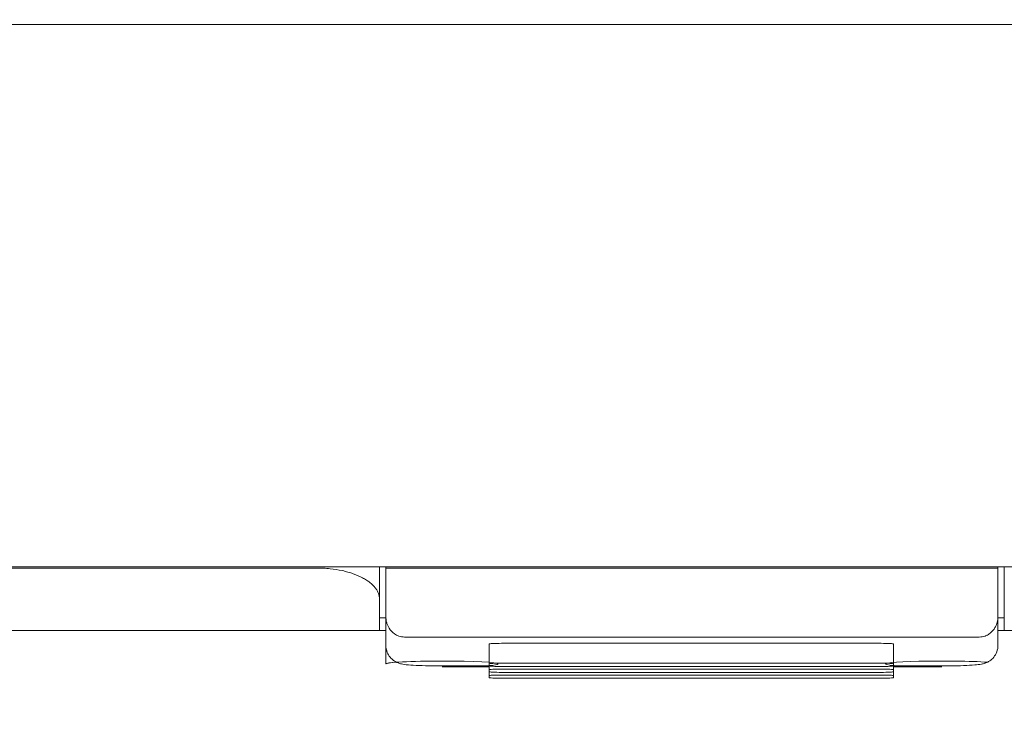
# Model space of a CAD drawing. Header units: millimetres. Extents: x -1114 to 1396, y -630 to 631.
# Tile 588 of 656: x 384 to 400, y 112 to 123. Entities that reach past the tile are written whole.
import ezdxf

# ---------------------------------------------------------------- set-up
doc = ezdxf.new("R2010")
doc.units = ezdxf.units.MM
doc.header["$MEASUREMENT"] = 0

msp = doc.modelspace()

# ---------------------------------------------------------------- linework, layer by layer
at = {"lineweight": 18}
for points, knots in [([(1038.9843, -629.7647), (1038.9843, -629.7647), (-1111.4882, -629.7647), (-1111.4882, -629.7647), (-1111.4882, -629.7647), (-1111.4882, -629.7647), (-1111.4882, 630.7883), (-1111.4882, 630.7883), (-1111.4882, 630.7883), (-1111.4882, 630.7883), (1038.9843, 630.7883), (1038.9843, 630.7883)], [0, 0, 0, 0, 0.3333333, 0.3333333, 0.3333333, 0.3333333, 0.6666667, 0.6666667, 0.6666667, 0.6666667, 1, 1, 1, 1]), ([(388.6649, 113.8846), (385.4698, 113.8846), (382.273, 113.8846), (379.0739, 113.8846), (379.0739, 113.8846), (378.674, 113.8846), (378.2741, 113.8846), (377.8741, 113.8846), (377.8741, 113.8846), (377.4742, 113.8846), (377.0733, 113.8846), (376.676, 113.8846), (376.676, 113.8846), (376.2788, 113.8846), (375.8856, 113.8846), (375.5023, 113.8846), (375.5023, 113.8846), (375.1189, 113.8846), (374.747, 113.8846), (374.3865, 113.8846), (374.3865, 113.8846), (373.6655, 113.8846), (372.9816, 113.8846), (372.2766, 113.8846), (372.2766, 113.8846), (371.5717, 113.8846), (370.8534, 113.8846), (370.147, 113.8846)], [0, 0, 0, 0, 0.1428571, 0.1428571, 0.1428571, 0.1428571, 0.2857143, 0.2857143, 0.2857143, 0.2857143, 0.4285714, 0.4285714, 0.4285714, 0.4285714, 0.5714286, 0.5714286, 0.5714286, 0.5714286, 0.7142857, 0.7142857, 0.7142857, 0.7142857, 0.8571429, 0.8571429, 0.8571429, 0.8571429, 1, 1, 1, 1]), ([(389.6649, 113.3846), (389.6649, 113.4159), (389.659, 113.4468), (389.6476, 113.4772), (389.6476, 113.4772), (389.6418, 113.4924), (389.6347, 113.5075), (389.6261, 113.5225), (389.6261, 113.5225), (389.6175, 113.5375), (389.6074, 113.5524), (389.5958, 113.5672), (389.5958, 113.5672), (389.5727, 113.5967), (389.5441, 113.6249), (389.5102, 113.6517), (389.5102, 113.6517), (389.4933, 113.6651), (389.475, 113.6782), (389.4553, 113.6909), (389.4553, 113.6909), (389.4356, 113.7036), (389.4144, 113.716), (389.3918, 113.7279), (389.3918, 113.7279), (389.3466, 113.7519), (389.2971, 113.7734), (389.2431, 113.7925), (389.2431, 113.7925), (389.2161, 113.8021), (389.188, 113.8111), (389.1588, 113.8194), (389.1588, 113.8194), (389.1441, 113.8235), (389.1292, 113.8275), (389.114, 113.8314), (389.114, 113.8314), (389.0987, 113.8352), (389.0832, 113.8389), (389.0675, 113.8423), (389.0675, 113.8423), (389.0049, 113.8561), (388.94, 113.8666), (388.8726, 113.8737), (388.8726, 113.8737), (388.839, 113.8773), (388.8047, 113.88), (388.7699, 113.8819), (388.7699, 113.8819), (388.735, 113.8837), (388.7, 113.8846), (388.6649, 113.8846)], [0, 0, 0, 0, 0.0769231, 0.0769231, 0.0769231, 0.0769231, 0.1538462, 0.1538462, 0.1538462, 0.1538462, 0.2307692, 0.2307692, 0.2307692, 0.2307692, 0.3076923, 0.3076923, 0.3076923, 0.3076923, 0.3846154, 0.3846154, 0.3846154, 0.3846154, 0.4615385, 0.4615385, 0.4615385, 0.4615385, 0.5384615, 0.5384615, 0.5384615, 0.5384615, 0.6153846, 0.6153846, 0.6153846, 0.6153846, 0.6923077, 0.6923077, 0.6923077, 0.6923077, 0.7692308, 0.7692308, 0.7692308, 0.7692308, 0.8461538, 0.8461538, 0.8461538, 0.8461538, 0.9230769, 0.9230769, 0.9230769, 0.9230769, 1, 1, 1, 1]), ([(389.6649, 113.4347), (389.6649, 113.4488), (389.6649, 113.4631), (389.6649, 113.4775), (389.6649, 113.4775), (389.6649, 113.5085), (389.6649, 113.5401), (389.6649, 113.5721), (389.6649, 113.5721), (389.6649, 113.6042), (389.6649, 113.6365), (389.6649, 113.6691), (389.6649, 113.6691), (389.6649, 113.7344), (389.6649, 113.8007), (389.6649, 113.8677), (389.6649, 113.8677), (389.6649, 113.8798), (389.6649, 113.8919), (389.6649, 113.904)], [0, 0, 0, 0, 0.2, 0.2, 0.2, 0.2, 0.4, 0.4, 0.4, 0.4, 0.6, 0.6, 0.6, 0.6, 0.8, 0.8, 0.8, 0.8, 1, 1, 1, 1]), ([(399.6649, 113.906), (399.6649, 113.8929), (399.6649, 113.8798), (399.6649, 113.8668), (399.6649, 113.8668), (399.6649, 113.7997), (399.6649, 113.7333), (399.6649, 113.6681), (399.6649, 113.6681), (399.6649, 113.6355), (399.6649, 113.6031), (399.6649, 113.5712), (399.6649, 113.5712), (399.6649, 113.5392), (399.6649, 113.5076), (399.6649, 113.4767), (399.6649, 113.4767), (399.6649, 113.4457), (399.6649, 113.4153), (399.6649, 113.3857), (399.6649, 113.3857), (399.6649, 113.365), (399.6649, 113.3447), (399.6649, 113.3248)], [0, 0, 0, 0, 0.1666667, 0.1666667, 0.1666667, 0.1666667, 0.3333333, 0.3333333, 0.3333333, 0.3333333, 0.5, 0.5, 0.5, 0.5, 0.6666667, 0.6666667, 0.6666667, 0.6666667, 0.8333333, 0.8333333, 0.8333333, 0.8333333, 1, 1, 1, 1]), ([(389.7649, 113.1099), (389.7655, 113.0928), (389.7661, 113.0757), (389.7683, 113.0587), (389.7683, 113.0587), (389.7704, 113.0423), (389.7739, 113.026), (389.7786, 113.0098), (389.7786, 113.0098), (389.7831, 112.9942), (389.7887, 112.9786), (389.7957, 112.9633), (389.7957, 112.9633), (389.8024, 112.9484), (389.8104, 112.9337), (389.8197, 112.9192), (389.8197, 112.9192), (389.8396, 112.888), (389.8657, 112.8574), (389.9038, 112.8307), (389.9038, 112.8307), (389.9139, 112.8236), (389.9249, 112.8168), (389.9369, 112.8105), (389.9369, 112.8105), (389.9477, 112.8049), (389.9595, 112.7998), (389.9722, 112.7951), (389.9722, 112.7951), (389.9862, 112.79), (390.0015, 112.7856), (390.0179, 112.783), (390.0179, 112.783), (390.033, 112.7806), (390.0489, 112.7798), (390.0649, 112.7789)], [0, 0, 0, 0, 0.1111111, 0.1111111, 0.1111111, 0.1111111, 0.2222222, 0.2222222, 0.2222222, 0.2222222, 0.3333333, 0.3333333, 0.3333333, 0.3333333, 0.4444444, 0.4444444, 0.4444444, 0.4444444, 0.5555556, 0.5555556, 0.5555556, 0.5555556, 0.6666667, 0.6666667, 0.6666667, 0.6666667, 0.7777778, 0.7777778, 0.7777778, 0.7777778, 0.8888889, 0.8888889, 0.8888889, 0.8888889, 1, 1, 1, 1]), ([(399.2649, 112.7789), (399.2817, 112.7789), (399.298, 112.7805), (399.3137, 112.7834), (399.3137, 112.7834), (399.3294, 112.7862), (399.3438, 112.7902), (399.3573, 112.7951), (399.3573, 112.7951), (399.3641, 112.7975), (399.3706, 112.8001), (399.3767, 112.8028), (399.3767, 112.8028), (399.3829, 112.8056), (399.3888, 112.8084), (399.3944, 112.8114), (399.3944, 112.8114), (399.4057, 112.8173), (399.416, 112.8237), (399.4255, 112.8304), (399.4255, 112.8304), (399.4351, 112.8371), (399.4439, 112.8441), (399.4519, 112.8512), (399.4519, 112.8512), (399.46, 112.8583), (399.4674, 112.8655), (399.4742, 112.8729), (399.4742, 112.8729), (399.4879, 112.8876), (399.4995, 112.9028), (399.5095, 112.9184), (399.5095, 112.9184), (399.5196, 112.934), (399.5278, 112.9497), (399.5348, 112.9655), (399.5348, 112.9655), (399.5417, 112.9813), (399.5473, 112.9972), (399.5518, 113.0132), (399.5518, 113.0132), (399.5606, 113.0451), (399.5649, 113.0774), (399.5649, 113.1099)], [0, 0, 0, 0, 0.0909091, 0.0909091, 0.0909091, 0.0909091, 0.1818182, 0.1818182, 0.1818182, 0.1818182, 0.2727273, 0.2727273, 0.2727273, 0.2727273, 0.3636364, 0.3636364, 0.3636364, 0.3636364, 0.4545455, 0.4545455, 0.4545455, 0.4545455, 0.5454545, 0.5454545, 0.5454545, 0.5454545, 0.6363636, 0.6363636, 0.6363636, 0.6363636, 0.7272727, 0.7272727, 0.7272727, 0.7272727, 0.8181818, 0.8181818, 0.8181818, 0.8181818, 0.9090909, 0.9090909, 0.9090909, 0.9090909, 1, 1, 1, 1]), ([(389.6649, 112.8846), (389.5518, 112.8846), (389.4388, 112.8846), (389.3258, 112.8846), (389.3258, 112.8846), (385.4178, 112.8846), (381.5125, 112.8846), (377.6107, 112.8846), (377.6107, 112.8846), (376.7254, 112.8846), (375.8402, 112.8846), (374.8901, 112.8846), (374.8901, 112.8846), (373.94, 112.8846), (372.925, 112.8846), (371.9299, 112.8846), (371.9299, 112.8846), (370.9348, 112.8846), (369.9596, 112.8846), (368.971, 112.8846)], [0, 0, 0, 0, 0.2, 0.2, 0.2, 0.2, 0.4, 0.4, 0.4, 0.4, 0.6, 0.6, 0.6, 0.6, 0.8, 0.8, 0.8, 0.8, 1, 1, 1, 1]), ([(389.7649, 112.6471), (389.7654, 112.6059), (389.7729, 112.5677), (389.7878, 112.5318), (389.7878, 112.5318), (389.799, 112.5047), (389.8144, 112.4789), (389.833, 112.4561), (389.833, 112.4561), (389.8487, 112.4368), (389.8668, 112.4196), (389.8862, 112.405), (389.8862, 112.405), (389.9031, 112.3924), (389.921, 112.3817), (389.9385, 112.3733), (389.9385, 112.3733), (389.9535, 112.3661), (389.9681, 112.3606), (389.9813, 112.3563), (389.9813, 112.3563), (389.9941, 112.3522), (390.0055, 112.3493), (390.016, 112.347), (390.016, 112.347), (390.0321, 112.3434), (390.046, 112.3412), (390.0604, 112.3391), (390.0604, 112.3391), (390.1022, 112.3333), (390.1478, 112.3296), (390.2047, 112.3264), (390.2047, 112.3264), (390.2605, 112.3233), (390.327, 112.3207), (390.3999, 112.3189), (390.3999, 112.3189), (390.4698, 112.3171), (390.5454, 112.3161), (390.6213, 112.3158), (390.6213, 112.3158), (390.6358, 112.3158), (390.6503, 112.3157), (390.6649, 112.3157)], [0, 0, 0, 0, 0.0909091, 0.0909091, 0.0909091, 0.0909091, 0.1818182, 0.1818182, 0.1818182, 0.1818182, 0.2727273, 0.2727273, 0.2727273, 0.2727273, 0.3636364, 0.3636364, 0.3636364, 0.3636364, 0.4545455, 0.4545455, 0.4545455, 0.4545455, 0.5454545, 0.5454545, 0.5454545, 0.5454545, 0.6363636, 0.6363636, 0.6363636, 0.6363636, 0.7272727, 0.7272727, 0.7272727, 0.7272727, 0.8181818, 0.8181818, 0.8181818, 0.8181818, 0.9090909, 0.9090909, 0.9090909, 0.9090909, 1, 1, 1, 1]), ([(391.6187, 112.6781), (391.5656, 112.6781), (391.5148, 112.677), (391.4773, 112.675), (391.4773, 112.675), (391.4398, 112.673), (391.4187, 112.6704), (391.4187, 112.6676)], [0, 0, 0, 0, 0.5, 0.5, 0.5, 0.5, 1, 1, 1, 1]), ([(397.8935, 112.6676), (397.8935, 112.6704), (397.8724, 112.673), (397.8349, 112.675), (397.8349, 112.675), (397.7974, 112.677), (397.7465, 112.6781), (397.6935, 112.6781)], [0, 0, 0, 0, 0.5, 0.5, 0.5, 0.5, 1, 1, 1, 1]), ([(398.6649, 112.3157), (398.7103, 112.3157), (398.7544, 112.316), (398.7978, 112.3165), (398.7978, 112.3165), (398.874, 112.3174), (398.9482, 112.319), (399.0145, 112.3214), (399.0145, 112.3214), (399.0835, 112.3239), (399.1439, 112.3274), (399.192, 112.331), (399.192, 112.331), (399.2324, 112.334), (399.2641, 112.3372), (399.3029, 112.3448), (399.3029, 112.3448), (399.3194, 112.348), (399.3371, 112.352), (399.3586, 112.3598), (399.3586, 112.3598), (399.3761, 112.3661), (399.396, 112.3748), (399.4153, 112.3862), (399.4153, 112.3862), (399.4384, 112.3998), (399.4606, 112.4172), (399.4802, 112.4374), (399.4802, 112.4374), (399.5026, 112.4608), (399.5215, 112.4879), (399.5356, 112.5175), (399.5356, 112.5175), (399.5511, 112.5501), (399.5607, 112.5857), (399.5638, 112.6214), (399.5638, 112.6214), (399.5645, 112.63), (399.5649, 112.6385), (399.5649, 112.6471)], [0, 0, 0, 0, 0.1, 0.1, 0.1, 0.1, 0.2, 0.2, 0.2, 0.2, 0.3, 0.3, 0.3, 0.3, 0.4, 0.4, 0.4, 0.4, 0.5, 0.5, 0.5, 0.5, 0.6, 0.6, 0.6, 0.6, 0.7, 0.7, 0.7, 0.7, 0.8, 0.8, 0.8, 0.8, 0.9, 0.9, 0.9, 0.9, 1, 1, 1, 1]), ([(390.6679, 112.3004), (391.1639, 112.3005), (391.565, 112.3216), (391.5649, 112.3475), (391.5649, 112.3475), (391.5648, 112.3735), (391.1635, 112.3946), (390.6676, 112.3946), (390.6676, 112.3946), (390.1716, 112.3947), (389.7679, 112.3738), (389.7649, 112.3478)], [0, 0, 0, 0, 0.3333333, 0.3333333, 0.3333333, 0.3333333, 0.6666667, 0.6666667, 0.6666667, 0.6666667, 1, 1, 1, 1]), ([(399.3911, 112.3754), (399.1402, 112.3933), (398.6836, 112.3996), (398.296, 112.3905), (398.296, 112.3905), (397.9084, 112.3814), (397.6954, 112.3593), (397.7852, 112.3376), (397.7852, 112.3376), (397.8749, 112.3159), (398.243, 112.3004), (398.6679, 112.3004)], [0, 0, 0, 0, 0.3333333, 0.3333333, 0.3333333, 0.3333333, 0.6666667, 0.6666667, 0.6666667, 0.6666667, 1, 1, 1, 1]), ([(391.6187, 112.3599), (391.5656, 112.3599), (391.5148, 112.3588), (391.4773, 112.3569), (391.4773, 112.3569), (391.4398, 112.3549), (391.4187, 112.3522), (391.4187, 112.3495)], [0, 0, 0, 0, 0.5, 0.5, 0.5, 0.5, 1, 1, 1, 1]), ([(391.4187, 112.3181), (391.4187, 112.3153), (391.4398, 112.3126), (391.4773, 112.3106), (391.4773, 112.3106), (391.5148, 112.3087), (391.5656, 112.3076), (391.6187, 112.3076)], [0, 0, 0, 0, 0.5, 0.5, 0.5, 0.5, 1, 1, 1, 1]), ([(391.6187, 112.2652), (391.5656, 112.2652), (391.5148, 112.2641), (391.4773, 112.2622), (391.4773, 112.2622), (391.4398, 112.2602), (391.4187, 112.2575), (391.4187, 112.2548)], [0, 0, 0, 0, 0.5, 0.5, 0.5, 0.5, 1, 1, 1, 1]), ([(397.8935, 112.3495), (397.8935, 112.3522), (397.8724, 112.3549), (397.8349, 112.3569), (397.8349, 112.3569), (397.7974, 112.3588), (397.7465, 112.3599), (397.6935, 112.3599)], [0, 0, 0, 0, 0.5, 0.5, 0.5, 0.5, 1, 1, 1, 1]), ([(397.6935, 112.3076), (397.7465, 112.3076), (397.7974, 112.3087), (397.8349, 112.3106), (397.8349, 112.3106), (397.8724, 112.3126), (397.8935, 112.3153), (397.8935, 112.3181)], [0, 0, 0, 0, 0.5, 0.5, 0.5, 0.5, 1, 1, 1, 1]), ([(397.8935, 112.2548), (397.8935, 112.2575), (397.8724, 112.2602), (397.8349, 112.2622), (397.8349, 112.2622), (397.7974, 112.2641), (397.7465, 112.2652), (397.6935, 112.2652)], [0, 0, 0, 0, 0.5, 0.5, 0.5, 0.5, 1, 1, 1, 1]), ([(391.4187, 112.2234), (391.4187, 112.2206), (391.4398, 112.2179), (391.4773, 112.216), (391.4773, 112.216), (391.5148, 112.214), (391.5656, 112.2129), (391.6187, 112.2129)], [0, 0, 0, 0, 0.5, 0.5, 0.5, 0.5, 1, 1, 1, 1]), ([(391.6187, 112.1705), (391.5656, 112.1705), (391.5148, 112.1694), (391.4773, 112.1675), (391.4773, 112.1675), (391.4398, 112.1655), (391.4187, 112.1628), (391.4187, 112.1601)], [0, 0, 0, 0, 0.5, 0.5, 0.5, 0.5, 1, 1, 1, 1]), ([(391.4187, 112.1287), (391.4187, 112.1259), (391.4398, 112.1232), (391.4773, 112.1213), (391.4773, 112.1213), (391.5148, 112.1193), (391.5656, 112.1182), (391.6187, 112.1182)], [0, 0, 0, 0, 0.5, 0.5, 0.5, 0.5, 1, 1, 1, 1]), ([(397.6935, 112.2129), (397.7465, 112.2129), (397.7974, 112.214), (397.8349, 112.216), (397.8349, 112.216), (397.8724, 112.2179), (397.8935, 112.2206), (397.8935, 112.2234)], [0, 0, 0, 0, 0.5, 0.5, 0.5, 0.5, 1, 1, 1, 1]), ([(397.8935, 112.1601), (397.8935, 112.1628), (397.8724, 112.1655), (397.8349, 112.1675), (397.8349, 112.1675), (397.7974, 112.1694), (397.7465, 112.1705), (397.6935, 112.1705)], [0, 0, 0, 0, 0.5, 0.5, 0.5, 0.5, 1, 1, 1, 1]), ([(397.6935, 112.1182), (397.7465, 112.1182), (397.7974, 112.1193), (397.8349, 112.1213), (397.8349, 112.1213), (397.8724, 112.1232), (397.8935, 112.1259), (397.8935, 112.1287)], [0, 0, 0, 0, 0.5, 0.5, 0.5, 0.5, 1, 1, 1, 1])]:
    msp.add_open_spline(points, degree=3, knots=knots, dxfattribs=at)
for points in [[(414.5173, 122.5957), (414.5173, 122.5957), (374.8173, 122.5957), (374.8173, 122.5957)], [(422.7676, 113.9062), (422.7676, 113.9062), (366.5621, 113.9062), (366.5621, 113.9062)], [(422.7676, 113.9062), (422.7676, 113.9062), (366.5621, 113.9062), (366.5621, 113.9062)], [(389.6649, 113.3874), (389.6649, 113.3874), (389.6649, 113.9062), (389.6649, 113.9062)], [(389.6649, 113.9062), (389.6649, 113.9062), (389.6649, 113.3846), (389.6649, 113.3846)], [(389.7649, 113.9037), (389.7649, 113.9037), (389.7649, 113.9062), (389.7649, 113.9062)], [(389.7649, 113.9037), (389.7649, 113.9037), (389.7649, 113.8821), (389.7649, 113.8821)], [(399.5649, 113.9037), (399.5649, 113.9037), (389.7649, 113.9037), (389.7649, 113.9037)], [(389.7649, 113.8821), (389.7649, 113.6247), (389.7649, 113.3673), (389.7649, 113.1099)], [(399.5649, 113.8821), (396.2982, 113.8821), (393.0315, 113.8821), (389.7649, 113.8821)], [(399.5649, 113.9062), (399.5649, 113.9062), (399.5649, 113.9037), (399.5649, 113.9037)], [(399.5649, 113.9037), (399.5649, 113.9037), (399.5649, 113.8821), (399.5649, 113.8821)], [(399.5649, 113.1099), (399.5649, 113.3673), (399.5649, 113.6246), (399.5649, 113.8821)], [(399.6649, 113.9062), (399.6649, 113.9062), (399.6649, 113.3874), (399.6649, 113.3874)], [(399.6649, 113.3846), (399.6649, 113.3846), (399.6649, 113.9062), (399.6649, 113.9062)], [(389.6649, 112.8847), (389.6648, 113.0513), (389.6648, 113.218), (389.6648, 113.3846)], [(399.6649, 113.3846), (399.6649, 113.3846), (399.6649, 112.8846), (399.6649, 112.8846)], [(389.7649, 113.0846), (389.7649, 113.0846), (389.6649, 113.0846), (389.6649, 113.0846)], [(389.7649, 112.6471), (389.7649, 112.6471), (389.7649, 113.1099), (389.7649, 113.1099)], [(389.7649, 112.3478), (389.7649, 112.3478), (389.7649, 113.1078), (389.7649, 113.1078)], [(399.5649, 113.1099), (399.5649, 113.1099), (399.5649, 112.6471), (399.5649, 112.6471)], [(399.5649, 113.106), (399.5649, 113.106), (399.5649, 112.6472), (399.5649, 112.6472)], [(399.6649, 113.0846), (399.6649, 113.0846), (399.5649, 113.0846), (399.5649, 113.0846)], [(389.7649, 112.8846), (389.7649, 112.8846), (389.6649, 112.8846), (389.6649, 112.8846)], [(399.6649, 112.8846), (399.6649, 112.8846), (399.5649, 112.8846), (399.5649, 112.8846)], [(421.8676, 112.8846), (421.8676, 112.8846), (399.6649, 112.8846), (399.6649, 112.8846)], [(399.2649, 112.7789), (399.2649, 112.7789), (390.0649, 112.779), (390.0649, 112.779)], [(391.4187, 112.5087), (391.4187, 112.5087), (391.4187, 112.6677), (391.4187, 112.6677)], [(391.4187, 112.3495), (391.4187, 112.3495), (391.4187, 112.6676), (391.4187, 112.6676)], [(391.6187, 112.6781), (391.6187, 112.6781), (397.6935, 112.6781), (397.6935, 112.6781)], [(397.8935, 112.3495), (397.8935, 112.3495), (397.8935, 112.6676), (397.8935, 112.6676)], [(391.4187, 112.3496), (391.4187, 112.3496), (391.4187, 112.5087), (391.4187, 112.5087)], [(389.9517, 112.3763), (389.8317, 112.3681), (389.7661, 112.3581), (389.7649, 112.3478)], [(390.6649, 112.3161), (390.6649, 112.3161), (390.6649, 112.3157), (390.6649, 112.3157)], [(390.6649, 112.3157), (390.6649, 112.3157), (391.4187, 112.3157), (391.4187, 112.3157)], [(391.4218, 112.3004), (391.4218, 112.3004), (390.6679, 112.3004), (390.6679, 112.3004)], [(391.4187, 112.3495), (391.4187, 112.3495), (391.4187, 112.3181), (391.4187, 112.3181)], [(391.4187, 112.2549), (391.4187, 112.2549), (391.4187, 112.3181), (391.4187, 112.3181)], [(391.4187, 112.2548), (391.4187, 112.2548), (391.4187, 112.3181), (391.4187, 112.3181)], [(391.4187, 112.2548), (391.4187, 112.2548), (391.4187, 112.2234), (391.4187, 112.2234)], [(397.6935, 112.3599), (397.6935, 112.3599), (391.6187, 112.3599), (391.6187, 112.3599)], [(391.6187, 112.3076), (391.6187, 112.3076), (397.6935, 112.3076), (397.6935, 112.3076)], [(397.6935, 112.2652), (397.6935, 112.2652), (391.6187, 112.2652), (391.6187, 112.2652)], [(397.8934, 112.3157), (397.8934, 112.3157), (398.6649, 112.3157), (398.6649, 112.3157)], [(397.8935, 112.3181), (397.8935, 112.3181), (397.8935, 112.3495), (397.8935, 112.3495)], [(397.8935, 112.2548), (397.8935, 112.2548), (397.8935, 112.3181), (397.8935, 112.3181)], [(397.8935, 112.2234), (397.8935, 112.2234), (397.8935, 112.2548), (397.8935, 112.2548)], [(398.6679, 112.3004), (398.6679, 112.3004), (397.8964, 112.3004), (397.8964, 112.3004)], [(398.6649, 112.3161), (398.6649, 112.3161), (398.6649, 112.3157), (398.6649, 112.3157)], [(391.4187, 112.1602), (391.4187, 112.1602), (391.4187, 112.2234), (391.4187, 112.2234)], [(391.4187, 112.1601), (391.4187, 112.1601), (391.4187, 112.2234), (391.4187, 112.2234)], [(391.4187, 112.1601), (391.4187, 112.1601), (391.4187, 112.1287), (391.4187, 112.1287)], [(391.6187, 112.2129), (391.6187, 112.2129), (397.6935, 112.2129), (397.6935, 112.2129)], [(397.6935, 112.1705), (397.6935, 112.1705), (391.6187, 112.1705), (391.6187, 112.1705)], [(391.6187, 112.1182), (391.6187, 112.1182), (397.6935, 112.1182), (397.6935, 112.1182)], [(397.8935, 112.2234), (397.8935, 112.2234), (397.8935, 112.1602), (397.8935, 112.1602)], [(397.8935, 112.1601), (397.8935, 112.1601), (397.8935, 112.2234), (397.8935, 112.2234)], [(397.8935, 112.1287), (397.8935, 112.1287), (397.8935, 112.1601), (397.8935, 112.1601)]]:
    msp.add_open_spline(points, degree=3, dxfattribs=at)

doc.saveas('drawing.dxf')
